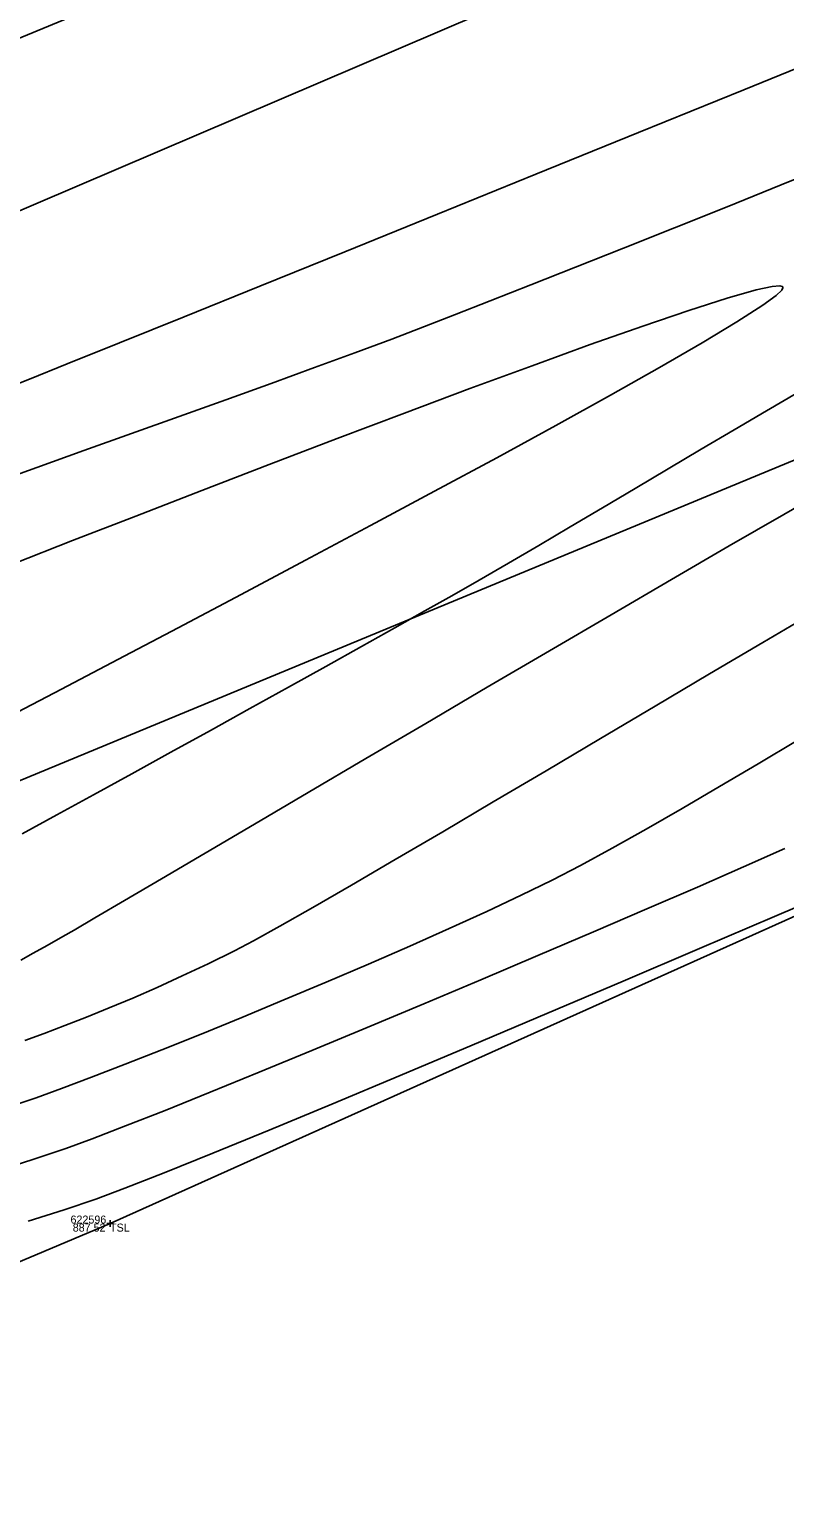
# Model space of a CAD drawing. Extents: x 1957117 to 1971063, y 701601 to 715861.
# Drawn here: x 1966560.1 to 1966593.2, y 709464.1 to 709528.3 of the extents above; entities that cross this region are included whole.
import ezdxf

# ---------------------------------------------------------------- set-up
doc = ezdxf.new("R2010")
doc.units = 0
for name, color, linetype in [('DT_X_Contour_Major', 7, 'Continuous'), ('DT_X_Contour_Minor', 7, 'Continuous'), ('DT_X_TIN_Hull', 7, 'Continuous'), ('GE_X_CL_20', 7, 'Continuous'), ('PV_P_Drive', 7, 'Continuous'), ('PV_P_Shoulder', 7, 'Continuous'), ('RS_Raster1', 7, 'Continuous'), ('RW_X_Esmt_RR', 7, 'Continuous'), ('RW_X_Fee_RW', 7, 'Continuous'), ('SC_Scratch1', 7, 'Continuous'), ('SC_Shading5', 7, 'Continuous')]:
    doc.layers.add(name, color=color, linetype=linetype)

msp = doc.modelspace()

# ---------------------------------------------------------------- linework, layer by layer
at = {"layer": 'DT_X_Contour_Major'}
msp.add_lwpolyline([(1966559.166, 709481.119), (1966560.433, 709481.55), (1966561.548, 709481.952), (1966562.855, 709482.444), (1966564.327, 709483.012), (1966565.933, 709483.645), (1966567.644, 709484.333), (1966569.432, 709485.063), (1966571.267, 709485.825), (1966573.12, 709486.606), (1966574.962, 709487.395), (1966576.764, 709488.181), (1966578.496, 709488.953), (1966580.131, 709489.698), (1966581.637, 709490.406), (1966582.987, 709491.065), (1966584.237, 709491.71), (1966585.615, 709492.458), (1966587.101, 709493.292), (1966588.673, 709494.197), (1966590.31, 709495.156), (1966591.992, 709496.154), (1966593.696, 709497.174)], dxfattribs=at)
msp.add_lwpolyline([(1966559.166, 709481.119), (1966560.433, 709481.55), (1966561.548, 709481.952), (1966562.855, 709482.444), (1966564.327, 709483.012), (1966565.933, 709483.645), (1966567.644, 709484.333), (1966569.432, 709485.063), (1966571.267, 709485.825), (1966573.12, 709486.606), (1966574.962, 709487.395), (1966576.764, 709488.181), (1966578.496, 709488.953), (1966580.131, 709489.698), (1966581.637, 709490.406), (1966582.987, 709491.065), (1966584.237, 709491.71), (1966585.615, 709492.458), (1966587.101, 709493.292), (1966588.673, 709494.197), (1966590.31, 709495.156), (1966591.992, 709496.154), (1966593.696, 709497.174)], dxfattribs=at)
at = {"layer": 'DT_X_Contour_Minor'}
for points in [[(1966596.02, 709527.515), (1966591.376, 709525.625), (1966586.772, 709523.753), (1966582.282, 709521.929), (1966577.978, 709520.182), (1966573.933, 709518.542), (1966570.22, 709517.038), (1966566.911, 709515.7), (1966564.08, 709514.558), (1966561.799, 709513.64), (1966560.142, 709512.976), (1966559.18, 709512.597)], [(1966596.02, 709527.515), (1966591.376, 709525.625), (1966586.772, 709523.753), (1966582.282, 709521.929), (1966577.978, 709520.182), (1966573.933, 709518.542), (1966570.22, 709517.038), (1966566.911, 709515.7), (1966564.08, 709514.558), (1966561.799, 709513.64), (1966560.142, 709512.976), (1966559.18, 709512.597)], [(1966595.395, 709522.428), (1966593.008, 709521.462), (1966590.644, 709520.511), (1966588.335, 709519.585), (1966586.113, 709518.698), (1966584.009, 709517.862), (1966582.056, 709517.089), (1966580.285, 709516.391), (1966578.728, 709515.781), (1966577.417, 709515.271), (1966575.982, 709514.723), (1966574.366, 709514.121), (1966572.598, 709513.472), (1966570.708, 709512.785), (1966568.726, 709512.071), (1966566.682, 709511.337), (1966564.604, 709510.593), (1966562.524, 709509.847), (1966560.47, 709509.11), (1966558.472, 709508.389)], [(1966595.395, 709522.428), (1966593.008, 709521.462), (1966590.644, 709520.511), (1966588.335, 709519.585), (1966586.113, 709518.698), (1966584.009, 709517.862), (1966582.056, 709517.089), (1966580.285, 709516.391), (1966578.728, 709515.781), (1966577.417, 709515.271), (1966575.982, 709514.723), (1966574.366, 709514.121), (1966572.598, 709513.472), (1966570.708, 709512.785), (1966568.726, 709512.071), (1966566.682, 709511.337), (1966564.604, 709510.593), (1966562.524, 709509.847), (1966560.47, 709509.11), (1966558.472, 709508.389)], [(1966559.291, 709498.229), (1966561.539, 709499.411), (1966564.006, 709500.71), (1966566.642, 709502.1), (1966569.396, 709503.556), (1966572.216, 709505.053), (1966575.052, 709506.566), (1966577.853, 709508.068), (1966580.568, 709509.536), (1966583.146, 709510.944), (1966585.536, 709512.267), (1966587.688, 709513.479), (1966589.549, 709514.555), (1966591.07, 709515.471), (1966592.199, 709516.201), (1966592.786, 709516.633), (1966593.025, 709516.861), (1966593.082, 709516.964), (1966593.078, 709517.001), (1966593.053, 709517.027), (1966592.939, 709517.052), (1966592.614, 709517.024), (1966591.911, 709516.871), (1966590.635, 709516.507), (1966588.967, 709515.973), (1966586.958, 709515.29), (1966584.659, 709514.478), (1966582.122, 709513.559), (1966579.399, 709512.554), (1966576.541, 709511.485), (1966573.6, 709510.372), (1966570.626, 709509.236), (1966567.673, 709508.1), (1966564.79, 709506.984), (1966562.031, 709505.909), (1966559.446, 709504.896)], [(1966559.291, 709498.229), (1966561.539, 709499.411), (1966564.006, 709500.71), (1966566.642, 709502.1), (1966569.396, 709503.556), (1966572.216, 709505.053), (1966575.052, 709506.566), (1966577.853, 709508.068), (1966580.568, 709509.536), (1966583.146, 709510.944), (1966585.536, 709512.267), (1966587.688, 709513.479), (1966589.549, 709514.555), (1966591.07, 709515.471), (1966592.199, 709516.201), (1966592.786, 709516.633), (1966593.025, 709516.861), (1966593.082, 709516.964), (1966593.078, 709517.001), (1966593.053, 709517.027), (1966592.939, 709517.052), (1966592.614, 709517.024), (1966591.911, 709516.871), (1966590.635, 709516.507), (1966588.967, 709515.973), (1966586.958, 709515.29), (1966584.659, 709514.478), (1966582.122, 709513.559), (1966579.399, 709512.554), (1966576.541, 709511.485), (1966573.6, 709510.372), (1966570.626, 709509.236), (1966567.673, 709508.1), (1966564.79, 709506.984), (1966562.031, 709505.909), (1966559.446, 709504.896)], [(1966559.828, 709493.087), (1966561.343, 709493.915), (1966562.948, 709494.794), (1966564.618, 709495.712), (1966566.33, 709496.655), (1966568.058, 709497.61), (1966569.78, 709498.563), (1966571.47, 709499.501), (1966573.105, 709500.41), (1966574.66, 709501.278), (1966576.111, 709502.09), (1966577.433, 709502.834), (1966578.604, 709503.496), (1966579.806, 709504.183), (1966581.077, 709504.92), (1966582.405, 709505.698), (1966583.779, 709506.508), (1966585.188, 709507.343), (1966586.62, 709508.192), (1966588.064, 709509.049), (1966589.509, 709509.905), (1966590.943, 709510.751), (1966592.355, 709511.579), (1966593.734, 709512.38)], [(1966559.828, 709493.087), (1966561.343, 709493.915), (1966562.948, 709494.794), (1966564.618, 709495.712), (1966566.33, 709496.655), (1966568.058, 709497.61), (1966569.78, 709498.563), (1966571.47, 709499.501), (1966573.105, 709500.41), (1966574.66, 709501.278), (1966576.111, 709502.09), (1966577.433, 709502.834), (1966578.604, 709503.496), (1966579.806, 709504.183), (1966581.077, 709504.92), (1966582.405, 709505.698), (1966583.779, 709506.508), (1966585.188, 709507.343), (1966586.62, 709508.192), (1966588.064, 709509.049), (1966589.509, 709509.905), (1966590.943, 709510.751), (1966592.355, 709511.579), (1966593.734, 709512.38)], [(1966559.761, 709487.561), (1966560.31, 709487.867), (1966560.917, 709488.207), (1966561.6, 709488.594), (1966562.093, 709488.879), (1966563.005, 709489.414), (1966564.294, 709490.171), (1966565.915, 709491.125), (1966567.824, 709492.249), (1966569.978, 709493.517), (1966572.332, 709494.903), (1966574.843, 709496.379), (1966577.466, 709497.92), (1966580.158, 709499.5), (1966582.875, 709501.092), (1966585.572, 709502.67), (1966588.207, 709504.207), (1966590.735, 709505.677), (1966593.113, 709507.054), (1966595.295, 709508.312)], [(1966559.761, 709487.561), (1966560.31, 709487.867), (1966560.917, 709488.207), (1966561.6, 709488.594), (1966562.093, 709488.879), (1966563.005, 709489.414), (1966564.294, 709490.171), (1966565.915, 709491.125), (1966567.824, 709492.249), (1966569.978, 709493.517), (1966572.332, 709494.903), (1966574.843, 709496.379), (1966577.466, 709497.92), (1966580.158, 709499.5), (1966582.875, 709501.092), (1966585.572, 709502.67), (1966588.207, 709504.207), (1966590.735, 709505.677), (1966593.113, 709507.054), (1966595.295, 709508.312)], [(1966559.937, 709484.052), (1966560.791, 709484.366), (1966561.693, 709484.708), (1966562.64, 709485.079), (1966563.628, 709485.48), (1966564.656, 709485.912), (1966565.721, 709486.376), (1966566.82, 709486.874), (1966567.952, 709487.407), (1966569.113, 709487.976), (1966569.941, 709488.413), (1966571.095, 709489.053), (1966572.536, 709489.874), (1966574.227, 709490.851), (1966576.129, 709491.961), (1966578.206, 709493.18), (1966580.418, 709494.485), (1966582.729, 709495.851), (1966585.1, 709497.254), (1966587.494, 709498.672), (1966589.872, 709500.08), (1966592.198, 709501.455), (1966594.432, 709502.772)], [(1966559.937, 709484.052), (1966560.791, 709484.366), (1966561.693, 709484.708), (1966562.64, 709485.079), (1966563.628, 709485.48), (1966564.656, 709485.912), (1966565.721, 709486.376), (1966566.82, 709486.874), (1966567.952, 709487.407), (1966569.113, 709487.976), (1966569.941, 709488.413), (1966571.095, 709489.053), (1966572.536, 709489.874), (1966574.227, 709490.851), (1966576.129, 709491.961), (1966578.206, 709493.18), (1966580.418, 709494.485), (1966582.729, 709495.851), (1966585.1, 709497.254), (1966587.494, 709498.672), (1966589.872, 709500.08), (1966592.198, 709501.455), (1966594.432, 709502.772)], [(1966559.034, 709478.446), (1966560.429, 709478.891), (1966561.736, 709479.334), (1966562.884, 709479.755), (1966564.345, 709480.316), (1966566.076, 709480.999), (1966568.039, 709481.789), (1966570.191, 709482.666), (1966572.491, 709483.614), (1966574.9, 709484.616), (1966577.376, 709485.653), (1966579.879, 709486.708), (1966582.367, 709487.765), (1966584.8, 709488.804), (1966587.137, 709489.81), (1966589.338, 709490.765), (1966591.361, 709491.65), (1966593.165, 709492.449)], [(1966559.034, 709478.446), (1966560.429, 709478.891), (1966561.736, 709479.334), (1966562.884, 709479.755), (1966564.345, 709480.316), (1966566.076, 709480.999), (1966568.039, 709481.789), (1966570.191, 709482.666), (1966572.491, 709483.614), (1966574.9, 709484.616), (1966577.376, 709485.653), (1966579.879, 709486.708), (1966582.367, 709487.765), (1966584.8, 709488.804), (1966587.137, 709489.81), (1966589.338, 709490.765), (1966591.361, 709491.65), (1966593.165, 709492.449)], [(1966595.886, 709490.837), (1966592.709, 709489.475), (1966589.426, 709488.07), (1966586.092, 709486.648), (1966582.763, 709485.232), (1966579.495, 709483.848), (1966576.345, 709482.521), (1966573.368, 709481.274), (1966570.62, 709480.133), (1966568.156, 709479.122), (1966566.035, 709478.267), (1966564.31, 709477.591), (1966563.038, 709477.119), (1966561.656, 709476.651), (1966560.094, 709476.153)], [(1966595.886, 709490.837), (1966592.709, 709489.475), (1966589.426, 709488.07), (1966586.092, 709486.648), (1966582.763, 709485.232), (1966579.495, 709483.848), (1966576.345, 709482.521), (1966573.368, 709481.274), (1966570.62, 709480.133), (1966568.156, 709479.122), (1966566.035, 709478.267), (1966564.31, 709477.591), (1966563.038, 709477.119), (1966561.656, 709476.651), (1966560.094, 709476.153)]]:
    msp.add_lwpolyline(points, dxfattribs=at)
at = {"layer": 'DT_X_TIN_Hull'}
msp.add_lwpolyline([(1966196.581, 709322.506), (1966234.303, 709340.787), (1966289.89, 709360.21), (1966341.932, 709358.331), (1966392.829, 709375.578), (1966427.603, 709419.04), (1966470.601, 709437.421), (1966515.498, 709455.717), (1966563.667, 709476.049), (1966610.999, 709497.301), (1966657.31, 709514.717), (1966699.438, 709532.997)], dxfattribs=at)
at = {"layer": 'GE_X_CL_20'}
msp.add_lwpolyline([(1966828.097, 709638.981), (1965844.448, 709231.801)], dxfattribs=at)
at = {"layer": 'PV_P_Drive'}
for p, q in [((1966563.521, 709476.049), (1966563.813, 709476.049)), ((1966563.667, 709476.195), (1966563.667, 709475.903)), ((1966563.667, 709476.049), (1966563.667, 709476.049))]:
    msp.add_line(p, q, dxfattribs=at)
at = {"layer": 'RW_X_Esmt_RR'}
msp.add_line((1965855.922, 709204.082), (1966839.571, 709611.262), dxfattribs=at)
at = {"layer": 'RW_X_Fee_RW'}
msp.add_lwpolyline([(1963881.046, 707276.431), (1964172.578, 707701.964), (1964668.324, 708419.582), (1964735.207, 708501.875), (1964966.496, 708718.802), (1965107.468, 708816.338), (1965585.552, 709094.216), (1966091.861, 709326.705), (1966247.281, 709386.816), (1966633.174, 709551.737), (1966943.202, 709670.565), (1967172.032, 709812.662), (1967935.697, 710373.174), (1968346.714, 710683.963), (1968484.345, 710796.182), (1968743.632, 711067.038), (1968903.937, 711275.819), (1969041.222, 711501.316), (1969638.166, 712572.015), (1970019.077, 713196.718)], dxfattribs=at)
at = {"layer": 'SC_Shading5'}
for points in [[(1963589.678, 706586.994), (1963626.625, 706689.548), (1963651.76, 706746.832), (1963668.09, 706778.596), (1963682.768, 706805.402), (1963734.424, 706911.594), (1963826.849, 707116.717), (1963877.258, 707215.645), (1963964.981, 707354.472), (1964070.526, 707509.355), (1964132.574, 707601.994), (1964163.9, 707642.169), (1964191.2, 707685.167), (1964278.98, 707807.131), (1964326.11, 707874.364), (1964396.427, 707968.962), (1964508.519, 708133.679), (1964655.588, 708336.552), (1964745.319, 708429.172), (1964840.327, 708522.317), (1964988.178, 708660.245), (1965089.796, 708739.041), (1965251.743, 708835.216), (1965415.807, 708922.048), (1965866.2, 709149.38), (1966173.543, 709294.131), (1966283.627, 709338.196), (1966534.003, 709419.214), (1966689.084, 709471.266), (1967008.468, 709641.817), (1967166.677, 709750.124), (1967422.113, 709931.083), (1967818.707, 710198.831), (1968187.021, 710459.852), (1968360.589, 710592.493), (1968496.543, 710707.847), (1968606.427, 710809.378), (1968733.391, 710937.091), (1968807.28, 711025.4), (1968843.008, 711077.094), (1968863.233, 711106.099), (1968909.747, 711171.311), (1968974.133, 711279.559), (1969130.932, 711546.915), (1969247.433, 711744.686), (1969402.714, 712016.424), (1969505.287, 712191.789), (1969666.311, 712460.805), (1969771.586, 712639.896), (1969880.058, 712820.917), (1969964.994, 712955.706), (1969990.005, 713000.084), (1970030.065, 713068.479)], [(1963609.915, 706579.703), (1963646.615, 706681.572), (1963671.193, 706737.585), (1963687.092, 706768.511), (1963701.884, 706795.526), (1963753.906, 706902.469), (1963846.249, 707107.41), (1963895.973, 707204.994), (1963982.966, 707342.667), (1964088.35, 707497.312), (1964150.015, 707589.379), (1964181.502, 707629.761), (1964209.024, 707673.109), (1964296.517, 707794.674), (1964343.552, 707861.772), (1964413.958, 707956.489), (1964526.123, 708121.313), (1964672.104, 708322.686), (1964760.576, 708414.006), (1964855.195, 708506.77), (1965002.134, 708643.847), (1965101.925, 708721.226), (1965262.272, 708816.451), (1965425.685, 708902.939), (1965875.63, 709130.044), (1966182.13, 709274.398), (1966290.944, 709317.954), (1966540.737, 709398.785), (1966697.632, 709451.445), (1967019.644, 709623.399), (1967178.971, 709732.471), (1967434.35, 709913.39), (1967830.945, 710181.14), (1968199.774, 710442.525), (1968374.086, 710575.735), (1968510.806, 710691.739), (1968621.36, 710793.889), (1968749.296, 710922.58), (1968824.413, 711012.355), (1968860.678, 711064.827), (1968880.812, 711093.701), (1968927.778, 711159.547), (1968992.655, 711268.62), (1969149.476, 711536.015), (1969266.039, 711733.891), (1969421.336, 712005.657), (1969523.8, 712180.835), (1969684.812, 712449.831), (1969790.084, 712628.917), (1969898.385, 712809.653), (1969983.474, 712944.685), (1970008.657, 712989.367), (1970048.626, 713057.607)]]:
    msp.add_spline(points, degree=3, dxfattribs=at)

# ---------------------------------------------------------------- texts
at = {"layer": 'PV_P_Shoulder'}
msp.add_text('887.52', height=0.35, dxfattribs=at).set_placement((1966562.036, 709475.699))
at = {"layer": 'RS_Raster1'}
msp.add_text('622596', height=0.35, dxfattribs=at).set_placement((1966561.939, 709476.049))
at = {"layer": 'SC_Scratch1'}
msp.add_text('TSL', height=0.35, dxfattribs=at).set_placement((1966563.667, 709475.699))

doc.saveas('drawing.dxf')
